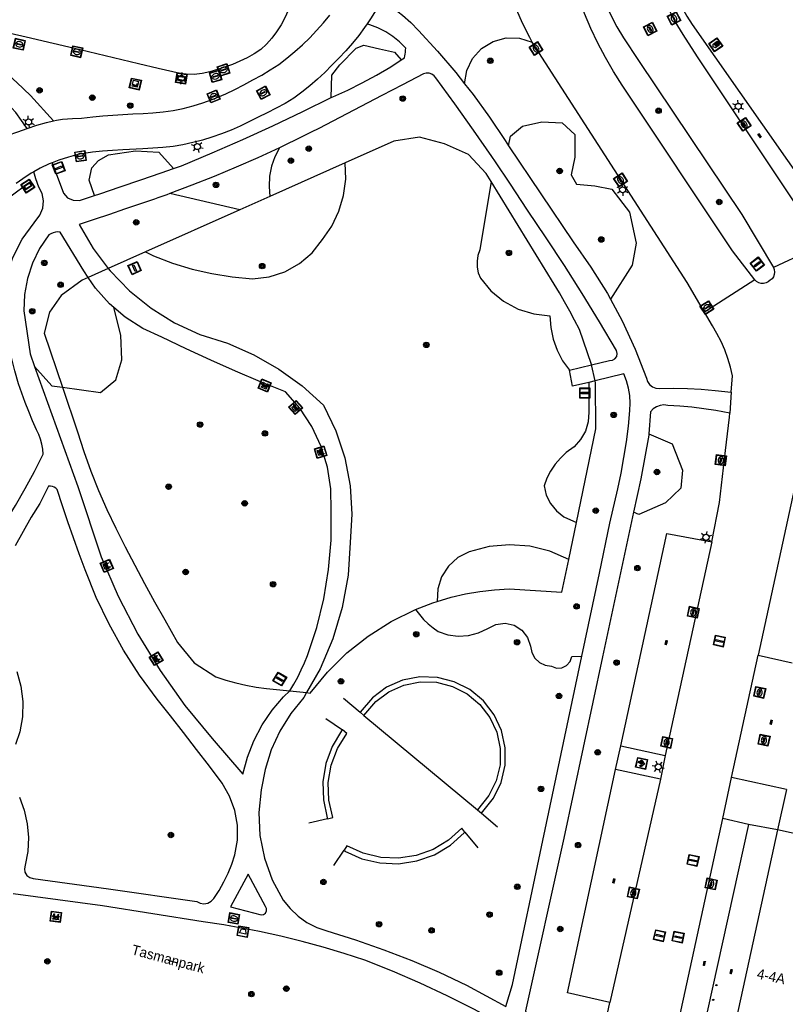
# Model space of a CAD drawing. Header units: metres. Extents: x 93870 to 95789, y 463036 to 464040.
# Tile 258 of 344: x 95024 to 95100, y 463688 to 463785. Entities that reach past the tile are written whole.
import ezdxf
from ezdxf.enums import TextEntityAlignment as Align

# ---------------------------------------------------------------- set-up
doc = ezdxf.new("R2010")
doc.units = ezdxf.units.M
doc.header["$LTSCALE"] = 25.4
for name, color, linetype in [('B_BEBOUWINGSGRENS_0', 1, 'Continuous'), ('G_GRENS_ALGEMEEN_0', 7, 'Continuous'), ('Q_AFVALBAK_0', 7, 'Continuous'), ('Q_BANK_0', 7, 'Continuous'), ('Q_BETAALAUTOMAAT_0', 7, 'Continuous'), ('Q_BOOM_0', 3, 'Continuous'), ('Q_CAI-KAST_0', 10, 'Continuous'), ('Q_INSPECTIE_OF_RIOOLPUT_0', 253, 'Continuous'), ('Q_KOLK_0', 254, 'Continuous'), ('Q_LICHTMAST_0', 2, 'Continuous'), ('Q_RECLAMEZUIL_0', 232, 'Continuous'), ('Q_STRAATNAAMBORD_0', 7, 'Continuous'), ('Q_VERKEERSBORDPAAL_0', 40, 'Continuous'), ('S_GBKN_SYMBOOL_OV_GROOT_0', 7, 'Continuous'), ('T_CULTUURGRENS_0', 76, 'Continuous'), ('T_HEK_0', 57, 'Continuous'), ('T_HEK_LIJN_0', 6, 'Continuous'), ('T_MUUR_30CM_0', 10, 'Continuous'), ('T_MUUR_30CM_LIJN_0', 10, 'Continuous'), ('V_WEGGRENS_0', 7, 'Continuous'), ('Z_GBKN_HUISNUMMER_0', 252, 'Continuous'), ('Z_TERREINNAAM_0', 252, 'Continuous')]:
    doc.layers.add(name, color=color, linetype=linetype)
doc.layers.add('Q_PAAL_STEEN_0', color=7, linetype='Continuous', true_color=0xa97373)
doc.layers.add('Q_PAALTJE_0', color=7, linetype='Continuous', true_color=0x666666)

# ---------------------------------------------------------------- blocks, each defined once
blk = doc.blocks.new('Q_AFVALBAK')
for points in [[(-0.5, 0.5), (0.5, 0.5), (0.5, -0.5), (-0.5, -0.5)], [(-0.336, 0.197), (0.331, 0.197), (0.19, -0.251), (-0.196, -0.251)]]:
    blk.add_lwpolyline(points, close=True)
blk.add_lwpolyline([(-0.442, 0.464), (0.438, 0.464, -0.414214), (0.459, 0.442), (0.459, -0.437, -0.414214), (0.438, -0.459), (-0.442, -0.459, -0.414214), (-0.463, -0.437), (-0.463, 0.442), (-0.463, 0.444), (-0.463, 0.446), (-0.463, 0.448), (-0.462, 0.45), (-0.461, 0.451), (-0.46, 0.453), (-0.459, 0.455), (-0.458, 0.456), (-0.457, 0.457), (-0.456, 0.459), (-0.454, 0.46), (-0.453, 0.461), (-0.451, 0.462), (-0.449, 0.462), (-0.447, 0.463), (-0.446, 0.463), (-0.444, 0.464), (-0.442, 0.464)], format="xyb")
blk = doc.blocks.new('Q_STRAATNAAMBORD')
for points in [[(-0.5, 0.5), (0.5, 0.5), (0.5, -0.5), (-0.5, -0.5)], [(-0.369, 0.22), (0.358, 0.22), (0.358, -0.214), (-0.369, -0.214)]]:
    blk.add_lwpolyline(points, close=True)
for points in [[(-0.442, 0.464), (0.438, 0.464, -0.414214), (0.459, 0.442), (0.459, -0.437, -0.414214), (0.438, -0.459), (-0.442, -0.459, -0.414214), (-0.463, -0.437), (-0.463, 0.442), (-0.463, 0.444), (-0.463, 0.446), (-0.463, 0.448), (-0.462, 0.45), (-0.461, 0.451), (-0.46, 0.453), (-0.459, 0.455), (-0.458, 0.456), (-0.457, 0.457), (-0.456, 0.459), (-0.454, 0.46), (-0.453, 0.461), (-0.451, 0.462), (-0.449, 0.462), (-0.447, 0.463), (-0.446, 0.463), (-0.444, 0.464), (-0.442, 0.464)], [(-0.287, 0.16), (0.281, 0.16, -0.414214), (0.303, 0.139), (0.303, -0.134, -0.414214), (0.281, -0.156), (-0.287, -0.156, -0.414214), (-0.308, -0.134), (-0.308, 0.139), (-0.308, 0.14), (-0.308, 0.142), (-0.307, 0.144), (-0.307, 0.146), (-0.306, 0.148), (-0.305, 0.149), (-0.304, 0.151), (-0.303, 0.152), (-0.302, 0.154), (-0.3, 0.155), (-0.299, 0.156), (-0.297, 0.157), (-0.296, 0.158), (-0.294, 0.159), (-0.292, 0.159), (-0.29, 0.16), (-0.288, 0.16), (-0.287, 0.16)]]:
    blk.add_lwpolyline(points, format="xyb")
blk = doc.blocks.new('Q_CAI-KAST')
for points in [[(-0.5, 0.5), (0.5, 0.5), (0.5, -0.5), (-0.5, -0.5)], [(-0.262, 0.264), (0.25, 0.264), (0.25, 0.187), (-0.262, 0.187)], [(-0.262, 0.107), (0.25, 0.107), (0.25, -0.332), (-0.262, -0.332)]]:
    blk.add_lwpolyline(points, close=True)
blk.add_lwpolyline([(-0.442, 0.464), (0.438, 0.464, -0.414214), (0.459, 0.442), (0.459, -0.437, -0.414214), (0.438, -0.459), (-0.442, -0.459, -0.414214), (-0.463, -0.437), (-0.463, 0.442), (-0.463, 0.444), (-0.463, 0.446), (-0.463, 0.448), (-0.462, 0.45), (-0.461, 0.451), (-0.46, 0.453), (-0.459, 0.455), (-0.458, 0.456), (-0.457, 0.457), (-0.456, 0.459), (-0.454, 0.46), (-0.453, 0.461), (-0.451, 0.462), (-0.449, 0.462), (-0.447, 0.463), (-0.446, 0.463), (-0.444, 0.464), (-0.442, 0.464)], format="xyb")
blk.add_circle((-0.177, -0.034), 0.0354)
blk = doc.blocks.new('Q_LICHTMAST')
for points in [[(-0.26, 0.15), (-0.52, 0.3)], [(0, 0.3), (0, 0.6)], [(0.26, 0.15), (0.52, 0.3)], [(-0.26, -0.15), (-0.52, -0.3)], [(0, -0.3), (0, -0.6)], [(0.26, -0.15), (0.52, -0.3)]]:
    blk.add_lwpolyline(points)
blk.add_circle((0, 0), 0.3)
blk = doc.blocks.new('Q_VERKEERSBORDPAAL')
for points in [[(-0.5, 0.5), (0.5, 0.5), (0.5, -0.5), (-0.5, -0.5)], [(-0.08, 0.333), (0.071, 0.333), (0.071, -0.329), (-0.08, -0.329)]]:
    blk.add_lwpolyline(points, close=True)
blk.add_lwpolyline([(-0.442, 0.464), (0.438, 0.464, -0.414214), (0.459, 0.442), (0.459, -0.437, -0.414214), (0.438, -0.459), (-0.442, -0.459, -0.414214), (-0.463, -0.437), (-0.463, 0.442), (-0.463, 0.444), (-0.463, 0.446), (-0.463, 0.448), (-0.462, 0.45), (-0.461, 0.451), (-0.46, 0.453), (-0.459, 0.455), (-0.458, 0.456), (-0.457, 0.457), (-0.456, 0.459), (-0.454, 0.46), (-0.453, 0.461), (-0.451, 0.462), (-0.449, 0.462), (-0.447, 0.463), (-0.446, 0.463), (-0.444, 0.464), (-0.442, 0.464)], format="xyb")
blk = doc.blocks.new('Q_PAAL_STEEN')
for points in [[(-0.5, 0.5), (0.5, 0.5), (0.5, -0.5), (-0.5, -0.5)], [(-0.08, 0.333), (0.071, 0.333), (0.071, -0.329), (-0.08, -0.329)]]:
    blk.add_lwpolyline(points, close=True)
blk.add_lwpolyline([(-0.442, 0.464), (0.438, 0.464, -0.414214), (0.459, 0.442), (0.459, -0.437, -0.414214), (0.438, -0.459), (-0.442, -0.459, -0.414214), (-0.463, -0.437), (-0.463, 0.442), (-0.463, 0.444), (-0.463, 0.446), (-0.463, 0.448), (-0.462, 0.45), (-0.461, 0.451), (-0.46, 0.453), (-0.459, 0.455), (-0.458, 0.456), (-0.457, 0.457), (-0.456, 0.459), (-0.454, 0.46), (-0.453, 0.461), (-0.451, 0.462), (-0.449, 0.462), (-0.447, 0.463), (-0.446, 0.463), (-0.444, 0.464), (-0.442, 0.464)], format="xyb")
blk = doc.blocks.new('Q_PAALTJE')
at = {"color": 251, "true_color": 0x666666, "xscale": 0.1, "yscale": 0.1, "zscale": 0.01}
blk.add_blockref('Q_PAAL_STEEN', (0, 0), dxfattribs=at)
blk = doc.blocks.new('Q_KOLK')
blk.add_lwpolyline([(-0.5, 0.5), (0.5, 0.5), (0.5, -0.5), (-0.5, -0.5)], close=True)
for points in [[(-0.442, 0.464), (0.438, 0.464, -0.414214), (0.459, 0.442), (0.459, -0.437, -0.414214), (0.438, -0.459), (-0.442, -0.459, -0.414214), (-0.463, -0.437), (-0.463, 0.442, -0.414214), (-0.442, 0.464)], [(-0.345, 0.105, 0.380426), (-0.276, -0.18)], [(-0.008, 0.266, 0.240218), (-0.345, 0.105)], [(-0.194, 0.045, 0.853344), (-0.194, -0.032)], [(0.331, 0.111, 0.240191), (-0.008, 0.266)], [(0.185, -0.032, 0.849746), (0.185, 0.045)], [(0.267, -0.176, 0.380426), (0.331, 0.111)], [(-0.276, -0.18, 0.148452), (0.012, -0.257)], [(0.012, -0.257, 0.131742), (0.267, -0.176)]]:
    blk.add_lwpolyline(points, format="xyb")
for points in [[(-0.194, 0.045), (0.185, 0.045)], [(0.185, -0.032), (-0.194, -0.032)]]:
    blk.add_lwpolyline(points)
blk = doc.blocks.new('Q_INSPECTIE_OF_RIOOLPUT')
blk.add_lwpolyline([(-0.5, 0.5), (0.5, 0.5), (0.5, -0.5), (-0.5, -0.5)], close=True)
for points in [[(-0.442, 0.464), (0.438, 0.464, -0.414214), (0.459, 0.442), (0.459, -0.437, -0.414214), (0.438, -0.459), (-0.442, -0.459, -0.414214), (-0.463, -0.437), (-0.463, 0.442), (-0.463, 0.444), (-0.463, 0.446), (-0.463, 0.448), (-0.462, 0.45), (-0.461, 0.451), (-0.46, 0.453), (-0.459, 0.455), (-0.458, 0.456), (-0.457, 0.457), (-0.456, 0.459), (-0.454, 0.46), (-0.453, 0.461), (-0.451, 0.462), (-0.449, 0.462), (-0.447, 0.463), (-0.446, 0.463), (-0.444, 0.464), (-0.442, 0.464)], [(-0.345, 0.105, 0.380426), (-0.276, -0.18)], [(-0.008, 0.266, 0.240218), (-0.345, 0.105)], [(-0.194, 0.045, 0.853344), (-0.194, -0.032)], [(0.331, 0.111, 0.240191), (-0.008, 0.266)], [(0.185, -0.032, 0.849746), (0.185, 0.045)], [(0.267, -0.176, 0.380426), (0.331, 0.111)], [(-0.276, -0.18, 0.148452), (0.012, -0.257)], [(0.012, -0.257, 0.131742), (0.267, -0.176)]]:
    blk.add_lwpolyline(points, format="xyb")
for points in [[(-0.194, 0.045), (0.185, 0.045)], [(0.185, -0.032), (-0.194, -0.032)]]:
    blk.add_lwpolyline(points)
blk = doc.blocks.new('Q_BANK')
blk.add_lwpolyline([(-0.5, 0.5), (0.5, 0.5), (0.5, -0.5), (-0.5, -0.5)], close=True)
blk.add_lwpolyline([(-0.442, 0.464), (0.438, 0.464, -0.414214), (0.459, 0.442), (0.459, -0.437, -0.414214), (0.438, -0.459), (-0.442, -0.459, -0.414214), (-0.463, -0.437), (-0.463, 0.442), (-0.463, 0.444), (-0.463, 0.446), (-0.463, 0.448), (-0.462, 0.45), (-0.461, 0.451), (-0.46, 0.453), (-0.459, 0.455), (-0.458, 0.456), (-0.457, 0.457), (-0.456, 0.459), (-0.454, 0.46), (-0.453, 0.461), (-0.451, 0.462), (-0.449, 0.462), (-0.447, 0.463), (-0.446, 0.463), (-0.444, 0.464), (-0.442, 0.464)], format="xyb")
for points in [[(-0.267, 0.022), (-0.366, -0.078)], [(-0.18, 0.132), (-0.267, 0.132), (-0.267, 0.276)], [(-0.267, 0.276), (0.258, 0.276), (0.258, 0.132), (0.173, 0.132)], [(-0.18, 0.022), (-0.267, 0.022)], [(-0.267, 0.022), (-0.18, 0.022)], [(-0.18, 0.022), (-0.18, 0.132)], [(-0.18, 0.132), (-0.144, 0.132)], [(-0.144, 0.132), (-0.144, 0.022)], [(0.131, 0.132), (-0.144, 0.132)], [(0.131, 0.022), (-0.144, 0.022)], [(-0.144, 0.022), (0.131, 0.022)], [(0.131, 0.022), (-0.144, 0.022)], [(-0.144, 0.022), (0.131, 0.022)], [(-0.144, 0.022), (0.131, 0.022)], [(0.131, 0.022), (0.131, 0.132)], [(0.131, 0.132), (0.173, 0.132)], [(0.173, 0.132), (0.173, 0.022)], [(0.173, 0.022), (0.255, 0.022)], [(0.173, 0.022), (0.255, 0.022)], [(0.255, 0.022), (0.357, -0.078)], [(-0.236, -0.078), (-0.366, -0.078)], [(-0.192, -0.078), (-0.192, -0.27), (-0.236, -0.27), (-0.236, -0.078)], [(-0.236, -0.078), (-0.192, -0.078)], [(0.183, -0.078), (-0.192, -0.078)], [(0.226, -0.078), (0.226, -0.268), (0.183, -0.268), (0.183, -0.078)], [(0.183, -0.078), (0.226, -0.078)], [(0.357, -0.078), (0.226, -0.078)]]:
    blk.add_lwpolyline(points)
blk = doc.blocks.new('Q_BETAALAUTOMAAT')
blk.add_lwpolyline([(-0.5, 0.5), (0.5, 0.5), (0.5, -0.5), (-0.5, -0.5)], close=True)
for points in [[(-0.442, 0.464), (0.438, 0.464, -0.414214), (0.459, 0.442), (0.459, -0.437, -0.414214), (0.438, -0.459), (-0.442, -0.459, -0.414214), (-0.463, -0.437), (-0.463, 0.442), (-0.463, 0.444), (-0.463, 0.446), (-0.463, 0.448), (-0.462, 0.45), (-0.461, 0.451), (-0.46, 0.453), (-0.459, 0.455), (-0.458, 0.456), (-0.457, 0.457), (-0.456, 0.459), (-0.454, 0.46), (-0.453, 0.461), (-0.451, 0.462), (-0.449, 0.462), (-0.447, 0.463), (-0.446, 0.463), (-0.444, 0.464), (-0.442, 0.464)], [(-0.203, 0.032, 0.050902), (-0.201, -0.03)], [(-0.002, 0.295, 0.299915), (-0.19, 0.099)], [(-0.112, 0.032, 0.069027), (-0.112, -0.03)], [(0.002, 0.2, 0.158079), (-0.093, 0.099)], [(0.146, 0.286, 0.138529), (-0.002, 0.295)], [(0.137, 0.201, 0.200552), (0.002, 0.2)], [(-0.185, -0.097, 0.345501), (0.016, -0.284)], [(-0.091, -0.097, 0.158478), (0.007, -0.196)], [(0.007, -0.196, 0.260272), (0.133, -0.183)], [(0.016, -0.284, 0.17253), (0.151, -0.265)]]:
    blk.add_lwpolyline(points, format="xyb")
for points in [[(-0.203, 0.032), (-0.268, 0.032), (-0.268, 0.099)], [(-0.268, 0.099), (-0.19, 0.099)], [(0.057, 0.032), (-0.112, 0.032)], [(-0.093, 0.099), (0.057, 0.099)], [(0.057, 0.099), (0.057, 0.032)], [(0.146, 0.286), (0.137, 0.201)], [(-0.185, -0.097), (-0.268, -0.097), (-0.268, -0.03)], [(-0.268, -0.03), (-0.201, -0.03)], [(-0.112, -0.03), (0.057, -0.03)], [(0.057, -0.097), (-0.091, -0.097)], [(0.057, -0.03), (0.057, -0.097)], [(0.133, -0.183), (0.151, -0.265)]]:
    blk.add_lwpolyline(points)
blk = doc.blocks.new('Q_RECLAMEZUIL')
blk.add_lwpolyline([(-0.5, 0.5), (0.5, 0.5), (0.5, -0.5), (-0.5, -0.5)], close=True)
for points in [[(-0.442, 0.464), (0.438, 0.464, -0.414214), (0.459, 0.442), (0.459, -0.437, -0.414214), (0.438, -0.459), (-0.442, -0.459, -0.414214), (-0.463, -0.437), (-0.463, 0.442), (-0.463, 0.444), (-0.463, 0.446), (-0.463, 0.448), (-0.462, 0.45), (-0.461, 0.451), (-0.46, 0.453), (-0.459, 0.455), (-0.458, 0.456), (-0.457, 0.457), (-0.456, 0.459), (-0.454, 0.46), (-0.453, 0.461), (-0.451, 0.462), (-0.449, 0.462), (-0.447, 0.463), (-0.446, 0.463), (-0.444, 0.464), (-0.442, 0.464)], [(-0.132, 0.045, 0.550274), (-0.132, -0.036)], [(0.126, -0.036, 0.506565), (0.126, 0.045)], [(-0.132, -0.14, 0.502509), (-0.132, -0.221)], [(0.126, -0.221, 0.554525), (0.126, -0.14)]]:
    blk.add_lwpolyline(points, format="xyb")
for points in [[(-0.228, 0.17), (-0.002, 0.326), (0.215, 0.17)], [(0.215, 0.17), (0.215, -0.318), (-0.228, -0.318), (-0.228, 0.17)], [(-0.132, 0.045), (0.126, 0.045)], [(0.126, -0.036), (-0.132, -0.036)], [(-0.132, -0.14), (0.126, -0.14)], [(0.126, -0.221), (-0.132, -0.221)]]:
    blk.add_lwpolyline(points)
blk = doc.blocks.new('Q_BOOM')
for radius in [0.27, 0.18, 0.09]:
    blk.add_circle((0, 0), radius)
blk = doc.blocks.new('S_GBKN_SYMBOOL_OV_GROOT')
for points in [[(-0.21875, 0.0625), (0.21875, 0.0625)], [(-0.21875, 0), (0.21875, 0)], [(-0.1875, 0.0625), (-0.1875, 0)], [(-0.125, 0.09375), (-0.125, 0.0625)], [(-0.125, 0), (-0.125, -0.0625)], [(-0.0625, 0.0625), (-0.0625, 0)], [(0, 0.09375), (0, 0.0625)], [(0, 0), (0, -0.0625)], [(0.0625, 0.0625), (0.0625, 0)], [(0.125, 0.09375), (0.125, 0.0625)], [(0.125, 0), (0.125, -0.0625)], [(0.1875, 0.0625), (0.1875, 0)], [(-0.21875, -0.0625), (0.21875, -0.0625)], [(-0.1875, -0.0625), (-0.1875, -0.09375)], [(-0.0625, -0.0625), (-0.0625, -0.09375)], [(0.0625, -0.0625), (0.0625, -0.09375)], [(0.1875, -0.0625), (0.1875, -0.09375)]]:
    blk.add_lwpolyline(points)

msp = doc.modelspace()

# ---------------------------------------------------------------- linework, layer by layer
at = {"layer": 'B_BEBOUWINGSGRENS_0'}
for p, q in [((95098.92, 463704.91), (95092.78, 463676.84)), ((95120.381, 463700.219), (95098.92, 463704.91))]:
    msp.add_line(p, q, dxfattribs=at)
at = {"layer": 'G_GRENS_ALGEMEEN_0'}
for points in [[(95071.501, 463714.757), (95070.768, 463716.337), (95069.706, 463717.717), (95068.366, 463718.83), (95066.815, 463719.62), (95065.127, 463720.051), (95063.387, 463720.099), (95061.678, 463719.764), (95060.085, 463719.061), (95058.685, 463718.024), (95057.454, 463716.597)], [(95055.7, 463714.828), (95055.618, 463714.728), (95054.687, 463713.183), (95054.057, 463711.477), (95053.76, 463709.683), (95053.807, 463707.866), (95054.195, 463706.089), (95054.23, 463705.997)], [(95054.23, 463705.997), (95054.744, 463706.115), (95054.342, 463707.834), (95054.285, 463709.598), (95054.575, 463711.339), (95055.201, 463712.99), (95056.138, 463714.486), (95055.7, 463714.828)], [(95069.499, 463706.562), (95070.691, 463708.052), (95071.453, 463709.618), (95071.852, 463711.313), (95071.868, 463713.055), (95071.501, 463714.757)], [(95067.875, 463704.66), (95067.556, 463705.071), (95066.235, 463703.879), (95064.71, 463702.963), (95063.037, 463702.358), (95061.279, 463702.086), (95059.502, 463702.157), (95057.771, 463702.569), (95056.152, 463703.306), (95055.857, 463702.869)], [(95055.857, 463702.869), (95055.95, 463702.798), (95057.631, 463702.036), (95059.427, 463701.61), (95061.271, 463701.534), (95063.095, 463701.811), (95064.833, 463702.432), (95066.421, 463703.374), (95067.799, 463704.601), (95067.875, 463704.66)]]:
    msp.add_lwpolyline(points, dxfattribs=at)
at = {"layer": 'T_CULTUURGRENS_0'}
msp.add_line((95045.516, 463766.502), (95038.541, 463768.111), dxfattribs=at)
for points in [[(95067.834, 463779.033), (95068.052, 463780.349), (95068.633, 463781.551), (95069.529, 463782.54), (95070.666, 463783.236), (95071.954, 463783.584), (95073.288, 463783.555), (95074.56, 463783.152)], [(95054.59, 463777.665), (95054.643, 463779.895), (95055.439, 463780.9), (95057.074, 463782.577), (95057.828, 463782.87), (95059.379, 463782.493), (95060.887, 463782.158), (95061.539, 463781.398)], [(95072.212, 463772.857), (95072.404, 463773.817), (95073.577, 463774.823), (95075.505, 463775.242), (95077.517, 463775.158), (95078.774, 463773.984), (95078.774, 463771.722), (95078.438, 463769.961), (95078.941, 463769.04), (95080.785, 463768.872), (95082.461, 463768.537), (95084.221, 463766.274), (95084.892, 463763.173), (95084.473, 463760.994), (95082.318, 463757.628)], [(95031.075, 463767.925), (95030.547, 463769.46), (95030.799, 463770.675), (95031.469, 463771.388), (95032.475, 463771.974), (95035.157, 463772.347), (95037.462, 463772.226), (95038.906, 463770.601)], [(95049.444, 463772.67), (95048.985, 463771.775), (95048.656, 463770.825), (95048.463, 463769.838), (95048.412, 463768.834), (95048.501, 463767.832)], [(95036.134, 463762.319), (95036.915, 463761.936), (95038.814, 463761.214), (95040.756, 463760.62), (95042.734, 463760.158), (95044.739, 463759.829), (95046.761, 463759.636), (95048.409, 463759.83), (95049.988, 463760.343), (95051.436, 463761.154), (95052.697, 463762.233), (95053.723, 463763.538), (95054.651, 463764.88), (95055.355, 463766.352), (95055.818, 463767.917), (95056.028, 463769.535), (95055.979, 463771.166)], [(95070.481, 463769.318), (95069.358, 463762.514), (95069.162, 463761.968), (95069.068, 463761.395), (95069.081, 463760.815), (95069.199, 463760.246), (95069.419, 463759.709), (95070.457, 463758.456), (95071.715, 463757.423), (95073.145, 463756.647), (95074.697, 463756.157), (95076.314, 463755.971), (95076.39, 463754.801), (95076.628, 463753.652), (95077.024, 463752.548), (95077.568, 463751.508), (95078.251, 463750.555)], [(95027.88, 463748.868), (95031.679, 463748.339), (95033.187, 463749.596), (95033.774, 463751.608), (95033.69, 463754.039), (95032.987, 463756.81)], [(95025.12, 463750.941), (95026.839, 463749.013), (95027.88, 463748.868)], [(95080.162, 463749.355), (95080.173, 463746.407), (95080.106, 463745.443), (95079.831, 463744.516), (95079.361, 463743.671), (95078.719, 463742.948), (95077.936, 463742.382), (95077.351, 463741.83), (95076.832, 463741.217), (95076.385, 463740.549), (95076.015, 463739.835), (95075.728, 463739.084), (95075.939, 463738.165), (95076.354, 463737.319), (95076.95, 463736.588), (95077.697, 463736.013), (95078.942, 463735.447)], [(95086.152, 463744.261), (95088.46, 463743.246), (95089.485, 463740.645), (95089.31, 463738.834), (95087.781, 463737.386), (95085.152, 463736.233), (95084.624, 463736.468)], [(95078.18, 463731.757), (95076.312, 463732.581), (95074.332, 463733.078), (95072.296, 463733.233), (95070.262, 463733.042), (95068.291, 463732.51), (95067.165, 463731.948), (95066.226, 463731.109), (95065.542, 463730.053), (95065.16, 463728.854), (95065.107, 463727.596)], [(95062.966, 463726.789), (95063.349, 463726.287), (95063.768, 463725.814), (95064.22, 463725.372), (95064.703, 463724.965), (95065.215, 463724.594), (95066.186, 463724.28), (95067.198, 463724.151), (95068.217, 463724.212), (95069.206, 463724.46), (95070.133, 463724.888), (95070.948, 463725.315), (95071.86, 463725.437), (95072.759, 463725.238), (95073.535, 463724.743), (95074.094, 463724.012), (95074.369, 463723.134), (95074.505, 463722.518), (95074.816, 463721.969), (95075.273, 463721.535), (95075.837, 463721.253), (95076.459, 463721.148), (95076.959, 463720.963), (95077.492, 463720.988), (95077.973, 463721.22), (95078.325, 463721.621), (95078.491, 463722.128), (95079.461, 463722.158), (95079.494, 463722.153)]]:
    msp.add_lwpolyline(points, dxfattribs=at)
at = {"layer": 'T_HEK_0'}
for p, q in [((95048.501, 463767.832), (95045.516, 463766.502)), ((95036.134, 463762.319), (95032.437, 463760.671)), ((95078.18, 463731.757), (95078.942, 463735.447))]:
    msp.add_line(p, q, dxfattribs=at)
for points in [[(95070.481, 463769.318), (95069.991, 463770.119), (95068.21, 463772.006), (95065.85, 463773.06), (95063.362, 463773.723), (95060.814, 463773.321), (95055.979, 463771.166)], [(95062.966, 463726.789), (95063.388, 463726.966), (95063.813, 463727.135), (95064.242, 463727.297), (95064.673, 463727.45), (95065.107, 463727.596)]]:
    msp.add_lwpolyline(points, dxfattribs=at)
at = {"layer": 'T_HEK_LIJN_0'}
for p, q in [((95055.979, 463771.166), (95048.501, 463767.832)), ((95045.516, 463766.502), (95036.134, 463762.319)), ((95032.437, 463760.671), (95030.456, 463759.788)), ((95026.071, 463754.247), (95027.88, 463748.868)), ((95080.792, 463749.506), (95080.441, 463751.092)), ((95078.942, 463735.447), (95080.863, 463744.757)), ((95050.471, 463718.708), (95052.133, 463718.532))]:
    msp.add_line(p, q, dxfattribs=at)
for points in [[(95015.539, 463752.708), (95017.956, 463761.528), (95018.831, 463763.317), (95019.856, 463764.909), (95021.271, 463766.498), (95022.783, 463767.886), (95024.484, 463769.154)], [(95080.441, 463751.092), (95080.428, 463751.149), (95079.236, 463754.605), (95078.762, 463755.525), (95078.273, 463756.438), (95077.77, 463757.343), (95077.253, 463758.24), (95076.721, 463759.128), (95070.481, 463769.318)], [(95030.456, 463759.788), (95029.854, 463759.52), (95027.774, 463757.999), (95026.607, 463756.327), (95026.071, 463754.247)], [(95027.88, 463748.868), (95029.367, 463744.445), (95030.002, 463742.482), (95030.703, 463740.542), (95031.469, 463738.626), (95032.3, 463736.737), (95033.194, 463734.878), (95034.119, 463733.031), (95035.067, 463731.195), (95036.038, 463729.372), (95037.032, 463727.561), (95038.048, 463725.762), (95039.319, 463723.5), (95040.962, 463721.509), (95043.138, 463720.115), (95044.114, 463719.782), (95045.106, 463719.499), (95046.111, 463719.266), (95047.127, 463719.084), (95048.15, 463718.954), (95050.471, 463718.708)], [(95080.863, 463744.757), (95080.836, 463749.306), (95080.792, 463749.506)], [(95065.107, 463727.596), (95066.506, 463728.009), (95067.926, 463728.341), (95069.362, 463728.59), (95070.811, 463728.758), (95072.267, 463728.842), (95077.509, 463728.503), (95078.18, 463731.757)], [(95052.133, 463718.532), (95052.505, 463718.493), (95054.22, 463720.579), (95056.146, 463722.472), (95058.262, 463724.15), (95060.544, 463725.594), (95062.966, 463726.789)]]:
    msp.add_lwpolyline(points, dxfattribs=at)
at = {"layer": 'T_MUUR_30CM_0'}
for p, q in [((95057.454, 463716.597), (95057.838, 463716.277)), ((95057.838, 463716.277), (95069.115, 463706.882)), ((95069.115, 463706.882), (95069.499, 463706.562))]:
    msp.add_line(p, q, dxfattribs=at)
at = {"layer": 'T_MUUR_30CM_LIJN_0'}
for p, q in [((95055.791, 463717.982), (95057.454, 463716.597)), ((95054.058, 463715.954), (95055.7, 463714.828)), ((95054.23, 463705.997), (95052.368, 463705.558)), ((95069.499, 463706.562), (95071.115, 463705.215)), ((95067.875, 463704.66), (95069.162, 463703.127)), ((95054.858, 463701.35), (95055.857, 463702.869))]:
    msp.add_line(p, q, dxfattribs=at)
at = {"layer": 'V_WEGGRENS_0'}
for p, q in [((95104.018, 463763.321), (95098.52, 463760.78)), ((95096.659, 463759.543), (95091.673, 463756.327)), ((95078.251, 463750.555), (95080.441, 463751.092)), ((95080.792, 463749.506), (95080.162, 463749.355)), ((95094.325, 463748.372), (95094.178, 463746.305)), ((95101.074, 463741.009), (95097, 463722.247)), ((95025.642, 463737.34), (95024.785, 463735.957)), ((95092.409, 463733.53), (95087.75, 463712.28)), ((95094.363, 463710.102), (95097, 463722.247)), ((95097, 463722.247), (95100.383, 463721.485)), ((95082.84, 463710.91), (95083.35, 463713.25)), ((95083.35, 463713.25), (95087.75, 463712.28)), ((95087.75, 463712.28), (95087.29, 463709.94)), ((95087.29, 463709.94), (95082.84, 463710.91)), ((95087.29, 463709.94), (95082.27, 463687.734)), ((95093.475, 463706.015), (95094.363, 463710.102)), ((95099.805, 463708.92), (95094.363, 463710.102)), ((95099.805, 463708.92), (95098.92, 463704.91)), ((95096.04, 463705.44), (95093.475, 463706.015)), ((95098.92, 463704.91), (95096.04, 463705.44)), ((95046.327, 463700.499), (95044.564, 463697.259))]:
    msp.add_line(p, q, dxfattribs=at)
for points in [[(95087.966, 463811.921), (95085.309, 463798.511), (95084.942, 463795.983), (95085.05, 463794.948), (95085.214, 463793.964), (95085.359, 463793.284), (95085.997, 463791.211), (95086.578, 463789.689), (95087.786, 463787.05), (95088.724, 463785.223), (95089.507, 463783.923), (95090.947, 463781.715), (95100.55, 463767.288), (95102.021, 463765.39), (95104.018, 463763.321)], [(95090.816, 463808.338), (95088.173, 463796.348), (95087.992, 463795.365), (95087.879, 463794.371), (95087.835, 463793.372), (95087.859, 463792.373), (95087.953, 463791.377), (95088.114, 463790.39), (95088.344, 463789.417), (95088.64, 463788.462), (95089.001, 463787.53), (95089.425, 463786.624), (95089.911, 463785.75), (95090.456, 463784.912), (95102.166, 463768.189), (95104.035, 463766.195), (95107.638, 463762.837), (95109.348, 463761.442)], [(95074.56, 463783.152), (95074.324, 463783.611), (95073.583, 463785.053), (95073.01, 463786.351), (95072.511, 463787.678), (95072.086, 463789.032), (95071.737, 463790.406), (95071.465, 463791.798), (95071.242, 463793.724)], [(95096.659, 463759.543), (95094.464, 463762.43), (95083.488, 463778.884), (95082.629, 463780.245), (95081.825, 463781.64), (95081.079, 463783.066), (95080.39, 463784.521), (95079.761, 463786.002), (95077.423, 463792.345), (95077.368, 463792.493), (95077.333, 463792.822), (95077.368, 463793.034), (95077.447, 463793.234), (95077.568, 463793.412), (95077.723, 463793.56), (95077.907, 463793.671)], [(95078.585, 463793.738), (95078.851, 463793.648), (95079.091, 463793.502), (95079.293, 463793.306), (95079.446, 463793.07), (95080.801, 463789.368), (95081.27, 463788.167), (95081.787, 463786.985), (95082.349, 463785.825), (95082.957, 463784.687), (95083.609, 463783.575), (95085.118, 463781.326), (95095.382, 463766.032), (95098.52, 463760.78)], [(95050.62, 463787.06), (95050.293, 463786.308), (95049.975, 463785.563), (95049.597, 463784.883), (95049.14, 463784.19), (95048.686, 463783.567), (95048.165, 463782.974), (95047.577, 463782.44), (95046.927, 463781.993), (95046.231, 463781.611), (95045.505, 463781.271), (95044.78, 463780.943), (95043.294, 463780.438), (95042.521, 463780.215), (95041.767, 463780.05), (95040.977, 463779.954), (95040.178, 463779.964), (95039.578, 463780.054), (95037.397, 463780.536), (95035.434, 463780.998), (95029.64, 463782.38), (95024.27, 463783.651), (95020.357, 463784.55), (95017.42, 463785.232)], [(95059.634, 463787.314), (95059.545, 463787.149), (95058.488, 463785.461), (95058.157, 463784.985)], [(95059.634, 463787.314), (95060.822, 463786.508), (95061.68, 463785.838), (95062.491, 463785.11), (95063.251, 463784.33), (95065.141, 463782.28), (95066.949, 463780.158), (95067.834, 463779.033)], [(95017.42, 463785.232), (95017.411, 463783.713), (95018.972, 463782.674), (95020.486, 463781.567), (95021.951, 463780.396), (95023.363, 463779.161), (95024.719, 463777.866), (95026.998, 463775.328)], [(95058.157, 463784.985), (95057.907, 463784.626), (95057.319, 463783.831), (95056.692, 463783.059), (95056.035, 463782.31), (95055.352, 463781.581), (95054.644, 463780.857), (95053.941, 463780.153), (95053.208, 463779.469), (95052.464, 463778.81), (95051.674, 463778.18), (95050.868, 463777.606), (95050.004, 463777.076), (95049.126, 463776.604), (95048.227, 463776.152), (95047.339, 463775.695), (95046.466, 463775.26), (95045.535, 463774.822), (95044.631, 463774.413), (95043.692, 463774.049), (95042.742, 463773.72), (95041.79, 463773.421), (95040.823, 463773.181), (95039.851, 463772.957), (95038.878, 463772.795), (95037.866, 463772.69), (95036.874, 463772.619), (95035.87, 463772.55), (95033.885, 463772.451), (95032.87, 463772.411), (95031.868, 463772.336), (95030.859, 463772.229), (95029.413, 463771.995), (95028.491, 463771.746), (95027.511, 463771.445), (95026.848, 463771.172)], [(95026.998, 463775.328), (95027.285, 463775.397), (95027.896, 463775.491), (95028.894, 463775.573), (95029.771, 463775.622), (95030.889, 463775.753), (95031.892, 463775.838), (95032.885, 463775.913), (95033.896, 463775.987), (95034.89, 463776.051), (95035.891, 463776.084), (95036.876, 463776.146), (95037.895, 463776.244), (95038.892, 463776.375), (95039.886, 463776.575), (95040.865, 463776.827), (95041.829, 463777.126), (95042.773, 463777.461), (95044.125, 463778.016), (95045.019, 463778.471), (95045.908, 463778.926), (95046.794, 463779.402), (95047.684, 463779.876), (95048.532, 463780.404), (95049.376, 463780.953), (95050.192, 463781.568), (95050.975, 463782.214), (95051.73, 463782.888), (95052.446, 463783.594), (95053.137, 463784.332), (95053.811, 463785.082), (95054.434, 463785.842)], [(95061.539, 463781.398), (95061.85, 463781.6), (95061.89, 463781.79), (95061.923, 463781.981), (95061.949, 463782.174), (95061.969, 463782.367), (95061.981, 463782.561), (95061.383, 463783.18), (95060.72, 463783.729), (95060, 463784.2), (95059.231, 463784.587), (95058.157, 463784.985)], [(95091.673, 463756.327), (95089.956, 463759.267), (95074.56, 463783.152)], [(95024.392, 463774.58), (95023.249, 463776.169), (95021.966, 463777.561), (95020.904, 463778.571), (95019.779, 463779.51), (95018.595, 463780.373), (95017.357, 463781.157), (95017.108, 463781.237), (95016.847, 463781.232), (95016.601, 463781.144), (95016.397, 463780.981), (95016.256, 463780.761), (95015.018, 463778.126)], [(95054.59, 463777.665), (95054.741, 463777.74), (95056.222, 463778.399), (95057.675, 463779.115), (95059.099, 463779.888), (95060.491, 463780.717), (95061.539, 463781.398)], [(95080.441, 463751.092), (95082.224, 463751.529), (95082.519, 463751.554), (95082.776, 463751.701), (95082.946, 463751.943), (95082.998, 463752.235), (95082.922, 463752.521), (95081.241, 463755.364), (95079.515, 463758.181), (95077.745, 463760.97), (95075.931, 463763.73), (95074.074, 463766.462), (95072.33, 463769.14), (95070.908, 463771.256), (95070.548, 463771.793), (95068.729, 463774.421), (95066.873, 463777.023), (95064.981, 463779.598), (95064.809, 463779.821), (95064.579, 463779.984), (95064.312, 463780.074), (95064.03, 463780.082), (95063.758, 463780.008), (95061.678, 463778.927), (95059.598, 463777.845), (95057.519, 463776.762), (95055.44, 463775.679), (95053.361, 463774.595), (95052.583, 463774.2), (95051.802, 463773.809), (95051.019, 463773.424), (95050.233, 463773.044), (95049.444, 463772.67)], [(95067.834, 463779.033), (95068.673, 463777.966), (95070.309, 463775.709), (95071.855, 463773.389), (95072.212, 463772.857)], [(95038.906, 463770.601), (95039.727, 463770.883), (95042.771, 463772.161), (95045.796, 463773.487), (95048.799, 463774.858), (95051.781, 463776.276), (95054.59, 463777.665)], [(95024.392, 463774.58), (95025.342, 463774.898), (95026.301, 463775.162), (95026.998, 463775.328)], [(95021.575, 463773.539), (95022.505, 463773.905), (95023.442, 463774.253), (95024.392, 463774.58)], [(95049.444, 463772.67), (95047.297, 463771.681), (95045.132, 463770.73), (95042.95, 463769.818), (95040.753, 463768.945), (95038.541, 463768.111)], [(95072.212, 463772.857), (95078.605, 463763.331), (95080.389, 463760.81), (95082.017, 463758.186), (95082.318, 463757.628)], [(95026.848, 463771.172), (95026.582, 463771.063), (95025.676, 463770.623), (95025.053, 463770.278)], [(95026.848, 463771.172), (95027.981, 463768.159), (95028.399, 463767.707), (95028.956, 463767.446), (95029.571, 463767.414), (95031.075, 463767.925)], [(95031.075, 463767.925), (95031.603, 463768.105), (95033.635, 463768.798), (95035.666, 463769.492), (95037.697, 463770.187), (95038.906, 463770.601)], [(95023.532, 463749.226), (95023.148, 463750.516), (95022.809, 463751.819), (95022.517, 463753.133), (95022.271, 463754.456), (95022.072, 463755.787), (95022.045, 463757.819), (95022.344, 463759.828), (95022.962, 463761.764), (95023.882, 463763.576), (95025.081, 463765.216), (95025.641, 463765.97), (95025.928, 463766.65), (95026.008, 463767.383), (95025.874, 463768.108), (95025.538, 463768.764), (95025.241, 463769.585), (95025.053, 463770.278)], [(95025.053, 463770.278), (95024.781, 463770.127), (95023.942, 463769.577), (95023.272, 463769.127)], [(95038.541, 463768.111), (95038.242, 463768.001), (95037.943, 463767.893), (95037.644, 463767.785), (95037.345, 463767.678), (95037.045, 463767.572), (95035.545, 463767.066), (95034.045, 463766.559), (95032.545, 463766.05), (95031.047, 463765.54), (95029.548, 463765.029), (95030.94, 463762.642), (95032.437, 463760.671)], [(95030.456, 463759.788), (95030.023, 463760.43), (95027.672, 463764.293), (95027.43, 463764.298), (95027.189, 463764.271), (95026.954, 463764.213), (95026.729, 463764.124), (95026.517, 463764.006), (95025.614, 463762.663), (95024.905, 463761.209), (95024.403, 463759.67), (95024.117, 463758.078), (95024.053, 463756.461), (95024.665, 463752.206), (95025.12, 463750.941)], [(95032.437, 463760.671), (95032.611, 463760.442), (95034.536, 463758.461), (95036.687, 463756.727), (95039.033, 463755.268), (95041.538, 463754.103), (95044.27, 463753.249), (95046.893, 463752.105), (95049.378, 463750.683), (95051.693, 463749.001), (95053.813, 463747.078), (95055.036, 463744.532), (95055.924, 463741.85), (95056.462, 463739.078), (95056.644, 463736.259), (95056.464, 463733.44), (95056.257, 463730.193), (95055.683, 463726.99), (95054.751, 463723.873), (95053.471, 463720.881), (95052.133, 463718.532)], [(95098.52, 463760.78), (95098.604, 463760.556), (95098.632, 463760.318), (95098.603, 463760.081), (95098.518, 463759.857), (95098.383, 463759.66), (95098.205, 463759.5), (95098.002, 463759.358), (95097.783, 463759.243), (95097.542, 463759.185), (95097.294, 463759.188), (95097.055, 463759.252), (95096.839, 463759.373), (95096.659, 463759.543)], [(95032.987, 463756.81), (95032.557, 463757.176), (95031.179, 463758.716), (95030.456, 463759.788)], [(95082.318, 463757.628), (95083.482, 463755.468), (95084.779, 463752.665), (95085.903, 463749.789), (95086.014, 463749.442), (95086.219, 463749.142), (95086.503, 463748.913), (95086.84, 463748.776), (95087.203, 463748.742), (95088.583, 463748.766), (95089.963, 463748.744), (95091.341, 463748.675), (95092.716, 463748.561), (95094.325, 463748.372)], [(95050.471, 463718.708), (95050.875, 463719.386), (95051.253, 463720.078), (95051.607, 463720.784), (95051.934, 463721.502), (95052.235, 463722.231), (95053.148, 463725.015), (95053.843, 463727.861), (95054.317, 463730.752), (95054.567, 463733.671), (95054.592, 463736.601), (95054.559, 463738.773), (95054.221, 463740.918), (95053.585, 463742.995), (95052.664, 463744.962), (95051.476, 463746.78), (95050.044, 463748.413), (95047.548, 463749.416), (95045.07, 463750.463), (95042.611, 463751.553), (95040.172, 463752.686), (95037.752, 463753.861), (95035.874, 463754.725), (95034.132, 463755.837), (95032.987, 463756.81)], [(95094.325, 463748.372), (95094.44, 463750), (95094.236, 463750.878), (95093.979, 463751.741), (95093.671, 463752.588), (95093.312, 463753.415), (95092.905, 463754.218), (95092.459, 463754.982), (95091.673, 463756.327)], [(95025.12, 463750.941), (95029.411, 463739.002), (95031.74, 463732.036), (95033.416, 463728.127), (95035.366, 463724.348), (95037.58, 463720.718), (95040.048, 463717.254), (95042.756, 463713.975), (95045.8, 463710.417), (95046.256, 463712.118), (95046.897, 463713.759), (95047.716, 463715.318), (95048.703, 463716.777), (95049.845, 463718.118), (95050.471, 463718.708)], [(95080.162, 463749.355), (95078.552, 463748.97), (95078.251, 463750.555)], [(95079.494, 463722.153), (95081.227, 463730.416), (95082.268, 463735.38), (95083.069, 463738.788), (95083.387, 463740.33), (95083.666, 463741.879), (95083.905, 463743.435), (95084.104, 463744.997), (95084.263, 463746.563), (95084.294, 463747.306), (95084.248, 463748.048), (95084.124, 463748.782), (95083.925, 463749.498), (95083.652, 463750.19), (95080.792, 463749.506)], [(95021.714, 463734.713), (95022.217, 463735.489), (95023.225, 463737.135), (95024.189, 463738.808), (95025.108, 463740.506), (95025.983, 463742.227), (95025.926, 463742.728), (95025.831, 463743.223), (95025.697, 463743.709), (95025.526, 463744.183), (95025.319, 463744.642), (95024.914, 463745.54), (95024.533, 463746.448), (95024.176, 463747.365), (95023.842, 463748.292), (95023.532, 463749.226)], [(95094.178, 463746.305), (95092.788, 463746.563), (95091.603, 463746.744), (95090.413, 463746.887), (95089.219, 463746.992), (95088.022, 463747.059), (95087.638, 463747.113), (95087.253, 463747.073), (95086.889, 463746.941), (95086.567, 463746.724), (95086.307, 463746.437), (95086.152, 463744.261)], [(95093.764, 463742.596), (95094.15, 463745.91), (95094.178, 463746.305)], [(95086.152, 463744.261), (95086.141, 463744.103), (95085.337, 463739.771), (95084.624, 463736.468)], [(95092.409, 463733.53), (95093.16, 463737.41), (95093.764, 463742.596)], [(95023.622, 463708.146), (95024.099, 463706.851), (95024.397, 463705.503), (95024.51, 463704.128), (95024.436, 463702.75), (95024.176, 463701.394), (95024.102, 463701.042), (95024.162, 463700.687), (95024.347, 463700.378), (95024.631, 463700.158), (95024.976, 463700.056), (95032.459, 463699.045), (95041.23, 463697.78), (95041.57, 463697.618), (95041.944, 463697.566), (95042.316, 463697.63), (95042.65, 463697.803), (95042.917, 463698.07), (95043.438, 463698.885), (95043.911, 463699.73), (95044.334, 463700.601), (95044.705, 463701.495), (95045.023, 463702.409), (95045.277, 463703.878), (95045.273, 463705.369), (95045.01, 463706.836), (95044.497, 463708.235), (95043.749, 463709.525), (95042.484, 463711.216), (95041.205, 463712.896), (95039.911, 463714.564), (95038.603, 463716.222), (95037.281, 463717.868), (95035.54, 463720.253), (95033.949, 463722.74), (95032.515, 463725.321), (95031.243, 463727.985), (95030.138, 463730.723), (95029.549, 463732.307), (95028.978, 463733.898), (95028.425, 463735.496), (95027.891, 463737.099), (95027.375, 463738.709), (95027.235, 463738.842), (95027.072, 463738.945), (95026.892, 463739.015), (95026.702, 463739.048), (95026.509, 463739.044), (95025.642, 463737.34)], [(95084.624, 463736.468), (95081.518, 463722.091), (95077.688, 463704.082), (95073.877, 463686.933), (95073.972, 463686.65), (95074.114, 463686.387), (95074.299, 463686.153), (95074.521, 463685.953), (95074.774, 463685.795), (95079.697, 463683.339), (95081.188, 463682.672)], [(95024.785, 463735.957), (95023.968, 463734.549), (95023.191, 463733.119)], [(95083.35, 463713.25), (95087.92, 463734.339), (95092.409, 463733.53)], [(95052.133, 463718.532), (95051.861, 463718.054), (95050.575, 463716.458), (95049.494, 463714.716), (95048.634, 463712.856), (95048.008, 463710.904), (95047.624, 463708.891), (95047.397, 463706.614), (95047.509, 463704.329), (95047.957, 463702.085), (95048.732, 463699.932), (95049.816, 463697.917), (95050.499, 463697.075), (95051.291, 463696.335), (95052.177, 463695.711), (95053.14, 463695.214), (95054.162, 463694.853), (95057.002, 463693.97), (95059.811, 463692.99), (95062.584, 463691.916), (95065.319, 463690.747), (95068.013, 463689.485), (95071.943, 463687.358), (95072.599, 463689.539), (95075.602, 463703.843), (95079.494, 463722.153)], [(95023.343, 463720.644), (95023.765, 463719.176), (95023.959, 463717.661), (95023.921, 463716.134), (95023.65, 463714.63), (95023.218, 463713.37)], [(95057.838, 463716.277), (95059.01, 463717.644), (95060.321, 463718.62), (95061.814, 463719.283), (95063.417, 463719.6), (95065.05, 463719.557), (95066.634, 463719.154), (95068.09, 463718.413), (95069.347, 463717.369), (95070.343, 463716.074), (95071.029, 463714.591), (95071.371, 463712.994), (95071.354, 463711.36), (95070.976, 463709.771), (95070.258, 463708.303), (95069.115, 463706.882)], [(95082.27, 463687.734), (95078.06, 463688.72), (95082.84, 463710.91)], [(95087.28, 463677.49), (95087.403, 463678.054), (95093.475, 463706.015)], [(95096.04, 463705.44), (95089.864, 463677.498), (95089.745, 463676.962)], [(95044.564, 463697.259), (95047.639, 463696.46), (95047.871, 463696.498), (95048.061, 463696.636), (95048.168, 463696.846), (95048.169, 463697.081), (95048.065, 463697.291), (95046.327, 463700.499)], [(95054.995, 463608.39), (95056.605, 463615.611), (95058.515, 463624.283), (95070.454, 463679.847), (95071.499, 463684.754), (95071.374, 463685.659), (95068.765, 463687.084), (95066.113, 463688.425), (95063.419, 463689.682), (95060.687, 463690.853), (95057.919, 463691.937), (95055.86, 463692.615), (95053.784, 463693.24), (95051.693, 463693.813), (95049.588, 463694.332), (95047.471, 463694.798), (95046.761, 463694.942), (95046.049, 463695.08), (95045.336, 463695.212), (95044.622, 463695.338), (95043.907, 463695.458), (95041.848, 463695.77), (95031.878, 463697.336), (95022.988, 463698.545)], [(95081.188, 463682.672), (95081.342, 463683.391), (95082.27, 463687.734)]]:
    msp.add_lwpolyline(points, dxfattribs=at)
at = {"layer": 'Z_TERREINNAAM_0'}
msp.add_line((95038.359, 463691.955), (95039.325, 463691.697), dxfattribs=at)

# ---------------------------------------------------------------- block references
at = {"layer": 'Q_AFVALBAK_0', "rotation": 169.5114005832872}
msp.add_blockref('Q_AFVALBAK', (95045.82, 463694.79), dxfattribs=at)
at = {"layer": 'Q_BANK_0'}
for p, rotation in [((95047.97, 463749.049), 158.107619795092), ((95051.049, 463746.86), 131.2479657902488), ((95053.536, 463742.419), 107.025158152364), ((95032.291, 463731.123), 113.2074349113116), ((95037.194, 463721.901), 121.379739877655), ((95027.226, 463696.265), 172.2555425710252)]:
    msp.add_blockref('Q_BANK', p, dxfattribs=dict(at, rotation=rotation))
at = {"layer": 'Q_BETAALAUTOMAAT_0', "rotation": 167.7031577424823}
msp.add_blockref('Q_BETAALAUTOMAAT', (95085.413, 463711.498), dxfattribs=at)
at = {"layer": 'Q_BOOM_0'}
for p, rotation in [((95070.39, 463781.31), 47.82450417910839), ((95025.614, 463778.37), 131.9222895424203), ((95030.853, 463777.639), 4.844000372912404), ((95061.698, 463777.556), 27.48310413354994), ((95034.614, 463776.859), 3.683979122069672), ((95087.1, 463776.339), 123.8660696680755), ((95052.36, 463772.573), 26.18328074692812), ((95050.577, 463771.382), 62.84901863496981), ((95077.277, 463770.358), 79.19776216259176), ((95043.136, 463768.977), 21.67089540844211), ((95093.13, 463767.28), 123.8660696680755), ((95035.214, 463765.254), 18.67525325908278), ((95081.41, 463763.552), 125.2853511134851), ((95072.232, 463762.226), 80.62782770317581), ((95026.086, 463761.232), 64.00519487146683), ((95047.726, 463760.91), 6.713871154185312), ((95027.694, 463759.054), 121.3244579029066), ((95024.883, 463756.431), 98.18476488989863), ((95064.032, 463753.08), 140.6090532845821), ((95082.648, 463746.131), 84.20247989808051), ((95041.564, 463745.17), 156.0937448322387), ((95048.001, 463744.281), 131.2479657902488), ((95086.944, 463740.452), 79.48579107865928), ((95038.437, 463738.99), 108.4867510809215), ((95045.988, 463737.336), 90.87044901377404), ((95080.866, 463736.614), 76.77353694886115), ((95085.009, 463730.904), 77.80920410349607), ((95040.124, 463730.52), 117.2941650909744), ((95048.808, 463729.305), 80.6887942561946), ((95078.956, 463727.094), 78.15503143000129), ((95063.032, 463724.334), 135.6408656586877), ((95073.049, 463723.546), 127.4053566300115), ((95082.933, 463721.526), 77.99370251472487), ((95055.552, 463719.662), 60.33812751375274), ((95077.218, 463718.205), 77.99973247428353), ((95081.056, 463712.609), 77.99370251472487), ((95075.42, 463708.971), 77.99973247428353), ((95038.66, 463704.389), 171.793091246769), ((95079.115, 463703.385), 77.47083853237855), ((95053.816, 463699.725), 142.6404067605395), ((95073.07, 463699.243), 78.14344348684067), ((95070.315, 463696.483), 78.14344348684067), ((95059.343, 463695.525), 160.7672131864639), ((95064.549, 463694.905), 156.8570560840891), ((95077.332, 463695.045), 77.47083853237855), ((95026.39, 463691.841), 172.2555425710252), ((95071.269, 463690.695), 78.14344348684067), ((95050.129, 463689.125), 166.1496354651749), ((95046.665, 463688.578), 167.5858697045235)]:
    msp.add_blockref('Q_BOOM', p, dxfattribs=dict(at, rotation=rotation))
at = {"layer": 'Q_CAI-KAST_0', "rotation": 166.7562263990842}
msp.add_blockref('Q_CAI-KAST', (95035.121, 463778.994), dxfattribs=at)
at = {"layer": 'Q_INSPECTIE_OF_RIOOLPUT_0'}
for p, rotation in [((95086.27, 463784.465), 117.1764158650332), ((95023.596, 463782.948), 167.0610039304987), ((95043.099, 463779.762), 16.09213225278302), ((95047.841, 463778.129), 28.03906272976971), ((95097.15, 463718.56), 77.74972062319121), ((95044.911, 463696.094), 169.9920201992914)]:
    msp.add_blockref('Q_INSPECTIE_OF_RIOOLPUT', p, dxfattribs=dict(at, rotation=rotation))
at = {"layer": 'Q_KOLK_0'}
for p, rotation in [((95088.636, 463785.511), 117.1764158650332), ((95074.931, 463782.527), 122.8053689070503), ((95029.305, 463782.208), 166.6839767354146), ((95043.892, 463780.399), 18.76973800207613), ((95042.902, 463777.768), 22.31829512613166), ((95095.605, 463774.995), 123.6488059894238), ((95029.682, 463771.829), 9.192243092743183), ((95083.328, 463769.471), 122.8053689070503), ((95091.909, 463756.78), 32.82225953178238), ((95093.295, 463741.63), 83.35683834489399), ((95090.558, 463726.516), 77.63373672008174), ((95087.909, 463713.59), 77.63373672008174), ((95097.58, 463713.81), 77.74972062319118), ((95092.33, 463699.53), 77.74790264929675), ((95084.6, 463698.63), 77.26154855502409)]:
    msp.add_blockref('Q_KOLK', p, dxfattribs=dict(at, rotation=rotation))
at = {"layer": 'Q_LICHTMAST_0'}
for p, rotation in [((95039.694, 463779.562), 171.4692343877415), ((95095.02, 463776.78), 123.6488059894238), ((95024.526, 463775.23), 125.7282320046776), ((95041.291, 463772.785), 13.93861200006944), ((95083.528, 463768.488), 122.8053689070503), ((95091.816, 463733.963), 169.7839109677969), ((95087.07, 463711.16), 78.87853980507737)]:
    msp.add_blockref('Q_LICHTMAST', p, dxfattribs=dict(at, rotation=rotation))
at = {"layer": 'Q_PAAL_STEEN_0'}
for p, rotation in [((95093.141, 463723.656), 77.63373672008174), ((95090.53, 463701.86), 77.74790264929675), ((95087.196, 463694.379), 77.26154855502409), ((95089.051, 463694.241), 77.74790264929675)]:
    msp.add_blockref('Q_PAAL_STEEN', p, dxfattribs=dict(at, rotation=rotation))
at = {"layer": 'Q_PAALTJE_0', "rotation": 77.53634305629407}
for p in [(95092.849, 463689.466), (95092.519, 463688.009)]:
    msp.add_blockref('Q_PAALTJE', p, dxfattribs=at)
at = {"layer": 'Q_RECLAMEZUIL_0', "rotation": 125.0009870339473}
msp.add_blockref('Q_RECLAMEZUIL', (95092.781, 463782.892), dxfattribs=at)
at = {"layer": 'Q_STRAATNAAMBORD_0'}
for p, rotation in [((95039.694, 463779.562), 171.4692343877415), ((95024.441, 463768.862), 33.24653703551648)]:
    msp.add_blockref('Q_STRAATNAAMBORD', p, dxfattribs=dict(at, rotation=rotation))
at = {"layer": 'Q_VERKEERSBORDPAAL_0'}
for p, rotation in [((95027.52, 463770.673), 110.6081265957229), ((95096.914, 463761.114), 127.2459027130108), ((95035.057, 463760.712), 24.0257277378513), ((95079.779, 463748.302), 90.21378922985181), ((95049.474, 463719.88), 59.21054560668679)]:
    msp.add_blockref('Q_VERKEERSBORDPAAL', p, dxfattribs=dict(at, rotation=rotation))
at = {"layer": 'S_GBKN_SYMBOOL_OV_GROOT_0'}
for p, rotation in [((95097.145, 463773.881), 123.6488059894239), ((95087.88, 463723.511), 77.77301756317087), ((95098.301, 463715.6), 77.74972062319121), ((95085.302, 463711.595), 167.7031577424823), ((95082.675, 463699.835), 77.84353979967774), ((95091.66, 463691.64), 77.74790264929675), ((95094.332, 463690.826), 77.66152146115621)]:
    msp.add_blockref('S_GBKN_SYMBOOL_OV_GROOT', p, dxfattribs=dict(at, rotation=rotation))

# ---------------------------------------------------------------- texts
at = {"layer": 'Z_GBKN_HUISNUMMER_0', "linetype": 'Continuous'}
msp.add_text('4-4A', height=1, rotation=347.7, dxfattribs=at).set_placement((95098.292, 463690.341), align=Align.MIDDLE)
at = {"layer": 'Z_TERREINNAAM_0', "linetype": 'Continuous'}
msp.add_text('Tasmanpark', height=1, rotation=345.04644, dxfattribs=at).set_placement((95038.359, 463691.955), align=Align.MIDDLE)

doc.saveas('drawing.dxf')
